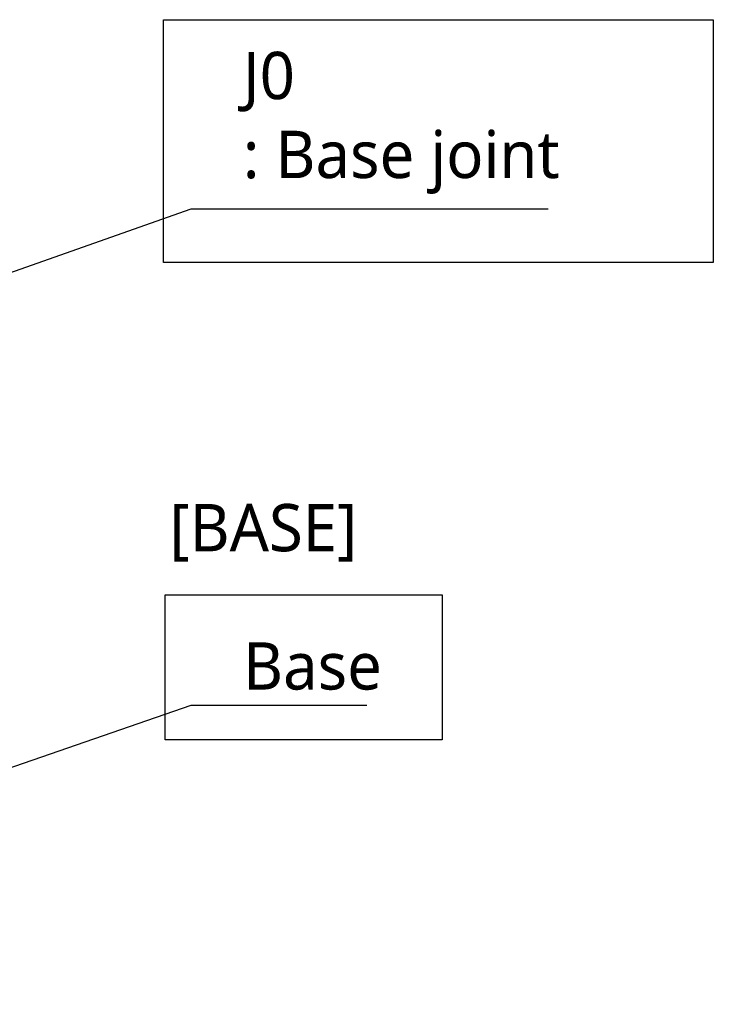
# Model space of a CAD drawing. Header units: millimetres. Extents: x 0 to 4378, y 0 to 2397.
# Tile 434 of 656: x 1847 to 2082, y 500 to 833. Entities that reach past the tile are written whole.
import ezdxf

# ---------------------------------------------------------------- set-up
doc = ezdxf.new("R2010")
doc.units = ezdxf.units.MM
doc.header["$LTSCALE"] = 0.2
doc.layers.add('05_Section Line', color=3, linetype='Continuous')
doc.styles.add('Rainbow-5.0 Style', font='malgunsl.ttf')
doc.dimstyles.new('Rainbow-5.0 Style', dxfattribs={"dimtxt": 4.5, "dimasz": 2.5, "dimexe": 1, "dimexo": 1, "dimgap": 1, "dimtad": 1, "dimdsep": 46, "dimtxsty": 'Rainbow-5.0 Style', "dimcen": 0, "dimclrd": 251, "dimclre": 251, "dimclrt": 7, "dimazin": 3, "dimtp": 0.1, "dimtm": 0.1, "dimtfac": 0.61, "dimtmove": 0, "dimatfit": 3, "dimfxl": 1, "dimlwd": -1, "dimlwe": -1, "dimarcsym": 1})

msp = doc.modelspace()

# ---------------------------------------------------------------- linework, layer by layer
at = {"layer": '05_Section Line'}
for points in [[(1895.819, 833.318), (2081.757, 833.318), (2081.757, 751.237), (1895.819, 751.237)], [(1896.415, 638.843), (1990.013, 638.843), (1990.013, 589.831), (1896.415, 589.831)]]:
    msp.add_lwpolyline(points, close=True, dxfattribs=at)

# ---------------------------------------------------------------- texts
at = {"color": 7, "char_height": 16, "attachment_point": 7, "style": 'Rainbow-5.0 Style'}
for s, insert in [('J0\\P: Base joint', (1922.653, 774.397)), ('[BASE]', (1897.771, 650.036)), ('Base', (1922.698, 606.602))]:
    msp.add_mtext(s, dxfattribs=dict(at, insert=insert))

# ---------------------------------------------------------------- leaders
at = {"annotation_type": 0, "has_hookline": 1, "hookline_direction": 0}
for points, text_width in [([(1612.144, 666.17), (1905.153, 769.397), (1917.653, 769.397)], 103.201), ([(1612.144, 500.415), (1905.198, 601.602), (1917.698, 601.602)], 41.92)]:
    msp.add_leader(points, dimstyle='Rainbow-5.0 Style', override={"dimscale": 5, "dimgap": 1, "dimtad": 1}, dxfattribs=dict(at, text_width=text_width))

doc.saveas('drawing.dxf')
